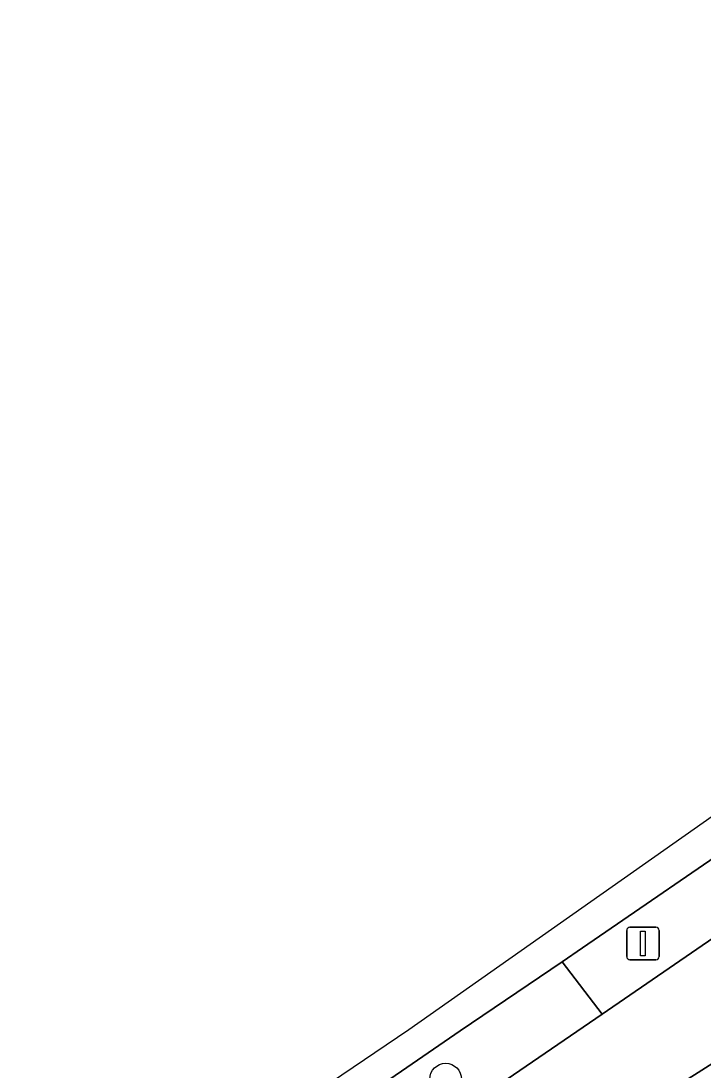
# Model space of a CAD drawing. Extents: x 158086 to 159499, y 382904 to 383981.
# Drawn here: x 158278.93 to 158299.86, y 383427.96 to 383460.14 of the extents above; entities that cross this region are included whole.
import ezdxf

# ---------------------------------------------------------------- set-up
doc = ezdxf.new("R2010")
doc.units = 0
for name, color, linetype in [('IMGEO_Berm_groen', 7, 'Continuous'), ('IMGEO_Boom', 7, 'Continuous'), ('IMGEO_Groenvoorziening', 7, 'Continuous'), ('IMGEO_Haag', 7, 'Continuous'), ('IMGEO_Lichtmast', 7, 'Continuous'), ('IMGEO_OVBaan_gesloten', 7, 'Continuous'), ('IMGEO_Rijbaan_regionaal_gesloten', 7, 'Continuous')]:
    doc.layers.add(name, color=color, linetype=linetype)

msp = doc.modelspace()

# ---------------------------------------------------------------- linework, layer by layer
at = {"layer": 'IMGEO_Berm_groen'}
msp.add_lwpolyline([(158226.339, 383381.483), (158291.923, 383426.355), (158293.27, 383427.277), (158296.765, 383429.673), (158295.539, 383431.28), (158292.413, 383429.156), (158290.775, 383428.034), (158225.683, 383383.423), (158126.488, 383315.5), (158126.593, 383315.309), (158120.71, 383311.282), (158122.274, 383309.273), (158125.748, 383312.11), (158126.526, 383312.744), (158131.316, 383316.373), (158152.807, 383331.103)], close=True, dxfattribs=at)
at = {"layer": 'IMGEO_Boom'}
msp.add_circle((158291.962, 383427.676), 0.489, dxfattribs=at)
at = {"layer": 'IMGEO_Groenvoorziening'}
msp.add_lwpolyline([(158335.929, 383458.896), (158329.108, 383454.11), (158321.482, 383448.825), (158313.878, 383443.583), (158310.921, 383441.556), (158308.064, 383439.585), (158307.882, 383439.462), (158307.768, 383439.645), (158301.471, 383435.346), (158296.163, 383431.704), (158295.539, 383431.28), (158296.765, 383429.673), (158300.358, 383432.136), (158302.339, 383433.494), (158308.469, 383437.723), (158314.717, 383441.998), (158322.573, 383447.399)], dxfattribs=at)
msp.add_arc((158347.63, 383349.756), 88.932, 117.70442, 124.96317, dxfattribs=at)
at = {"layer": 'IMGEO_Haag'}
msp.add_lwpolyline([(158335.929, 383458.896), (158329.108, 383454.11), (158321.482, 383448.825), (158313.878, 383443.583), (158310.921, 383441.556), (158308.064, 383439.585), (158307.882, 383439.462), (158307.768, 383439.645), (158301.471, 383435.346), (158296.163, 383431.704), (158295.539, 383431.28), (158296.765, 383429.673), (158300.358, 383432.136), (158302.339, 383433.494), (158308.469, 383437.723), (158314.717, 383441.998)], dxfattribs=at)
msp.add_arc((158347.63, 383349.756), 88.932, 117.70442, 124.96317, dxfattribs=at)
at = {"layer": 'IMGEO_Lichtmast'}
for p, q in [((158297.52, 383431.441), (158297.52, 383432.241)), ((158297.52, 383432.241), (158297.52, 383431.441)), ((158297.62, 383432.341), (158298.41, 383432.341)), ((158298.41, 383432.341), (158297.62, 383432.341)), ((158298.51, 383432.241), (158298.51, 383431.441)), ((158298.51, 383431.441), (158298.51, 383432.241)), ((158298.41, 383431.341), (158297.62, 383431.341)), ((158297.62, 383431.341), (158298.41, 383431.341))]:
    msp.add_line(p, q, dxfattribs=at)
msp.add_lwpolyline([(158297.94, 383432.216), (158298.09, 383432.216), (158298.09, 383431.466), (158297.94, 383431.466), (158297.94, 383432.216)], dxfattribs=at)
for centre, start, end in [((158297.62, 383432.241), 90, 180), ((158297.62, 383432.241), 90, 180), ((158298.41, 383432.241), 0, 90), ((158298.41, 383432.241), 360, 90), ((158297.62, 383431.441), 180, 270), ((158297.62, 383431.441), 180, 270), ((158298.41, 383431.441), 270, 0), ((158298.41, 383431.441), 270, 0)]:
    msp.add_arc(centre, 0.1, start, end, dxfattribs=at)
at = {"layer": 'IMGEO_OVBaan_gesloten'}
for points in [[(158338.196, 383462.478), (158320.176, 383449.816), (158290.829, 383429.195), (158142.057, 383328.583)], [(158225.683, 383383.423), (158290.775, 383428.034), (158292.413, 383429.156), (158295.539, 383431.28), (158296.163, 383431.704), (158301.471, 383435.346), (158307.768, 383439.645), (158307.882, 383439.462), (158308.064, 383439.585), (158310.921, 383441.556), (158313.878, 383443.583), (158321.482, 383448.825), (158329.108, 383454.11), (158335.929, 383458.896), (158338.639, 383460.809)]]:
    msp.add_lwpolyline(points, dxfattribs=at)
at = {"layer": 'IMGEO_Rijbaan_regionaal_gesloten'}
for points in [[(158206.611, 383364.391), (158296.442, 383425.805), (158301.723, 383429.162), (158306.888, 383431.938), (158319.89, 383438.29), (158323.595, 383440.705), (158337.813, 383450.749), (158343.559, 383454.746), (158341.897, 383457.133), (158321.863, 383443.351), (158318.522, 383441.108), (158315.446, 383439.393), (158311.578, 383437.547), (158306.436, 383435.26), (158300.358, 383432.136), (158296.765, 383429.673), (158293.27, 383427.277), (158291.923, 383426.355), (158226.339, 383381.483)], [(158321.929, 383436.193), (158323.379, 383437.134), (158324.807, 383438.031), (158329.444, 383441.238), (158333.979, 383444.388), (158339.171, 383448), (158342.121, 383450.082), (158344.889, 383451.988), (158345.121, 383452.149), (158345.359, 383452.302), (158343.559, 383454.746), (158337.813, 383450.749), (158323.595, 383440.705), (158319.89, 383438.29), (158306.888, 383431.938), (158301.723, 383429.162), (158296.442, 383425.805), (158206.611, 383364.391)]]:
    msp.add_lwpolyline(points, dxfattribs=at)
msp.add_arc((158347.63, 383349.756), 88.932, 117.70442, 124.96317, dxfattribs=at)

doc.saveas('drawing.dxf')
